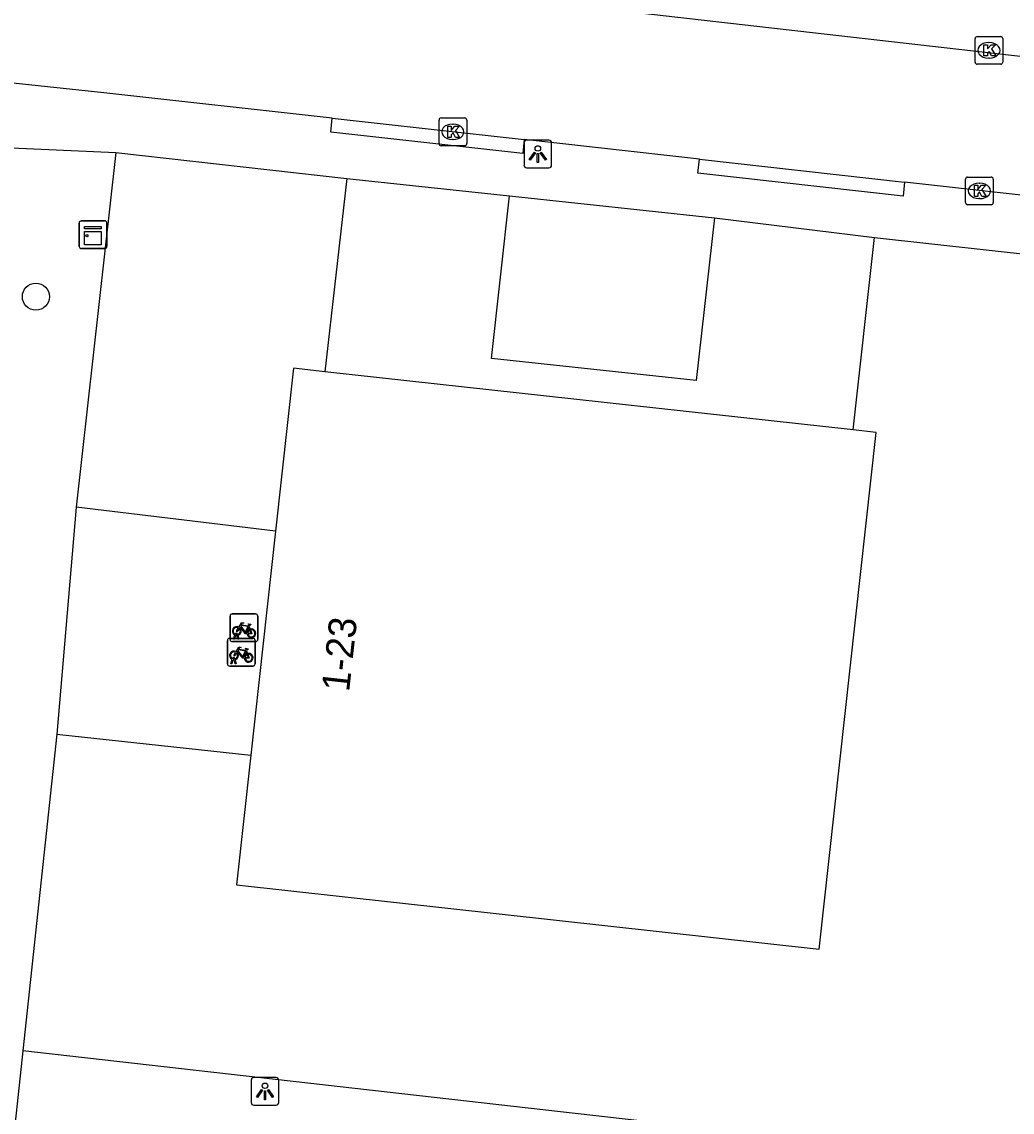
# Model space of a CAD drawing. Extents: x 161928 to 163055, y 386475 to 387428.
# Drawn here: x 162199.13 to 162234.9, y 387004.72 to 387044.11 of the extents above; entities that cross this region are included whole.
import ezdxf

# ---------------------------------------------------------------- set-up
doc = ezdxf.new("R2010")
doc.units = 0
for name, color, linetype in [('IMGEO_Boom', 7, 'Continuous'), ('IMGEO_Fietsenrek', 7, 'Continuous'), ('IMGEO_Kast', 7, 'Continuous'), ('IMGEO_Kolk', 7, 'Continuous'), ('IMGEO_Lichtpunt', 7, 'Continuous'), ('IMGEO_Pand', 7, 'Continuous'), ('IMGEO_Pand_nummerreeks', 7, 'Continuous'), ('IMGEO_Rijbaan_lokaal_open', 7, 'Continuous'), ('IMGEO_Voetpad_open', 7, 'Continuous')]:
    doc.layers.add(name, color=color, linetype=linetype)

msp = doc.modelspace()

# ---------------------------------------------------------------- linework, layer by layer
at = {"layer": 'IMGEO_Boom'}
msp.add_circle((162199.641, 387034.177), 0.489, dxfattribs=at)
at = {"layer": 'IMGEO_Fietsenrek'}
for p, q in [((162206.656, 387021.794), (162206.656, 387022.635)), ((162206.656, 387022.635), (162206.656, 387021.794)), ((162206.731, 387022.719), (162207.572, 387022.719)), ((162207.572, 387022.719), (162206.731, 387022.719)), ((162207.656, 387022.644), (162207.656, 387021.803)), ((162207.656, 387021.803), (162207.656, 387022.644)), ((162207.343, 387022.268), (162207.379, 387022.173)), ((162206.558, 387020.91), (162206.558, 387021.751)), ((162206.558, 387021.751), (162206.558, 387020.91)), ((162206.633, 387021.835), (162207.474, 387021.835)), ((162207.474, 387021.835), (162206.633, 387021.835)), ((162206.783, 387021.803), (162206.822, 387021.963)), ((162206.817, 387021.803), (162206.783, 387021.803)), ((162206.852, 387021.951), (162206.817, 387021.803)), ((162206.894, 387021.975), (162206.893, 387021.979)), ((162206.935, 387021.803), (162206.901, 387021.945)), ((162206.925, 387021.986), (162206.926, 387021.979)), ((162206.933, 387021.949), (162206.968, 387021.803)), ((162206.968, 387021.803), (162206.935, 387021.803)), ((162207.558, 387021.76), (162207.558, 387020.919)), ((162207.558, 387020.919), (162207.558, 387021.76)), ((162207.581, 387021.719), (162206.74, 387021.719)), ((162206.74, 387021.719), (162207.581, 387021.719)), ((162207.245, 387021.384), (162207.281, 387021.289)), ((162206.685, 387020.919), (162206.724, 387021.079)), ((162206.754, 387021.067), (162206.719, 387020.919)), ((162206.796, 387021.091), (162206.795, 387021.095)), ((162206.837, 387020.919), (162206.803, 387021.061)), ((162206.827, 387021.102), (162206.828, 387021.095)), ((162206.835, 387021.065), (162206.87, 387020.919)), ((162207.483, 387020.835), (162206.642, 387020.835)), ((162206.642, 387020.835), (162207.483, 387020.835)), ((162206.719, 387020.919), (162206.685, 387020.919)), ((162206.87, 387020.919), (162206.837, 387020.919))]:
    msp.add_line(p, q, dxfattribs=at)
for points in [[(162206.99, 387022.193), (162206.938, 387022.103), (162206.898, 387022.078), (162206.899, 387022.125), (162206.954, 387022.219)], [(162206.969, 387022.245), (162207.064, 387022.409), (162207.15, 387022.395), (162207.152, 387022.386), (162207.096, 387022.375), (162207.069, 387022.33), (162207.325, 387022.289)], [(162207.265, 387022.001), (162207.215, 387022.001), (162207.024, 387022.252), (162207.005, 387022.22)], [(162207.312, 387022.264), (162207.055, 387022.305), (162207.038, 387022.276), (162207.205, 387022.056), (162207.312, 387022.264)], [(162207.36, 387022.166), (162207.33, 387022.243), (162207.221, 387022.025), (162207.264, 387022.025)], [(162207.294, 387022.025), (162207.414, 387022.024), (162207.37, 387022.138)], [(162207.39, 387022.145), (162207.445, 387022), (162207.295, 387022)], [(162207.325, 387022.289), (162207.35, 387022.338), (162207.344, 387022.342), (162207.321, 387022.346), (162207.309, 387022.353), (162207.308, 387022.356), (162207.31, 387022.361), (162207.405, 387022.346), (162207.407, 387022.336), (162207.397, 387022.323), (162207.385, 387022.317), (162207.371, 387022.323), (162207.343, 387022.268)], [(162206.871, 387021.361), (162206.966, 387021.525), (162207.052, 387021.511), (162207.054, 387021.502), (162206.998, 387021.491), (162206.971, 387021.446), (162207.227, 387021.405)], [(162207.167, 387021.117), (162207.117, 387021.117), (162206.926, 387021.368), (162206.907, 387021.336)], [(162207.214, 387021.38), (162206.957, 387021.421), (162206.94, 387021.392), (162207.107, 387021.172), (162207.214, 387021.38)], [(162207.262, 387021.282), (162207.232, 387021.359), (162207.123, 387021.141), (162207.166, 387021.141)], [(162207.227, 387021.405), (162207.252, 387021.454), (162207.246, 387021.458), (162207.223, 387021.462), (162207.211, 387021.469), (162207.21, 387021.472), (162207.212, 387021.477), (162207.307, 387021.462), (162207.309, 387021.452), (162207.299, 387021.439), (162207.287, 387021.433), (162207.273, 387021.439), (162207.245, 387021.384)], [(162206.892, 387021.309), (162206.84, 387021.219), (162206.8, 387021.194), (162206.801, 387021.241), (162206.856, 387021.335)], [(162207.196, 387021.141), (162207.316, 387021.14), (162207.272, 387021.254)], [(162207.292, 387021.261), (162207.347, 387021.116), (162207.197, 387021.116)]]:
    msp.add_lwpolyline(points, dxfattribs=at)
for centre, radius, start, end in [((162206.734, 387022.641), 0.0779, 92.4484, 184.2845), ((162206.734, 387022.641), 0.0779, 92.4484, 184.2845), ((162207.578, 387022.641), 0.0779, 2.4484, 94.2845), ((162207.578, 387022.641), 0.0779, 2.4484, 94.2845), ((162206.896, 387022.104), 0.159, 62.6766, 242.1369), ((162206.896, 387022.104), 0.129, 63.3192, 238.903), ((162206.896, 387022.104), 0.129, 283.6043, 43.4302), ((162206.896, 387022.104), 0.159, 283.5766, 46.6042), ((162207.423, 387022.02), 0.159, 113.3408, 178.3217), ((162207.423, 387022.02), 0.159, 187.0065, 105.7708), ((162207.423, 387022.02), 0.129, 113.923, 177.9556), ((162207.423, 387022.02), 0.129, 188.6715, 104.5883), ((162206.636, 387021.757), 0.0779, 92.4484, 184.2845), ((162206.636, 387021.757), 0.0779, 92.4484, 184.2845), ((162206.734, 387021.797), 0.0779, 182.4484, 274.2845), ((162206.734, 387021.797), 0.0779, 182.4484, 274.2845), ((162206.876, 387021.975), 0.0499, 12.8025, 158.6934), ((162206.896, 387022.104), 0.159, 253.9967, 271.7867), ((162206.876, 387021.975), 0.0174, 12.8025, 163.4502), ((162206.896, 387022.104), 0.129, 253.415, 269.0204), ((162207.48, 387021.757), 0.0779, 2.4484, 94.2845), ((162207.48, 387021.757), 0.0779, 2.4484, 94.2845), ((162207.578, 387021.797), 0.0779, 272.4484, 4.2845), ((162207.578, 387021.797), 0.0779, 272.4484, 4.2845), ((162206.798, 387021.22), 0.159, 62.6766, 242.1369), ((162206.798, 387021.22), 0.129, 63.3192, 238.903), ((162206.778, 387021.091), 0.0499, 12.8025, 158.6934), ((162206.798, 387021.22), 0.159, 253.9967, 271.7867), ((162206.778, 387021.091), 0.0174, 12.8025, 163.4502), ((162206.798, 387021.22), 0.129, 253.415, 269.0204), ((162206.798, 387021.22), 0.129, 283.6043, 43.4302), ((162206.798, 387021.22), 0.159, 283.5766, 46.6042), ((162207.325, 387021.136), 0.159, 113.3408, 178.3217), ((162207.325, 387021.136), 0.159, 187.0065, 105.7708), ((162207.325, 387021.136), 0.129, 113.923, 177.9556), ((162207.325, 387021.136), 0.129, 188.6715, 104.5883), ((162206.636, 387020.913), 0.0779, 182.4484, 274.2845), ((162206.636, 387020.913), 0.0779, 182.4484, 274.2845), ((162207.48, 387020.913), 0.0779, 272.4484, 4.2845), ((162207.48, 387020.913), 0.0779, 272.4484, 4.2845)]:
    msp.add_arc(centre, radius, start, end, dxfattribs=at)
at = {"layer": 'IMGEO_Kast'}
for p, q in [((162201.206, 387035.994), (162201.206, 387036.835)), ((162201.206, 387036.835), (162201.206, 387035.994)), ((162201.281, 387036.919), (162202.122, 387036.919)), ((162202.122, 387036.919), (162201.281, 387036.919)), ((162202.206, 387036.844), (162202.206, 387036.003)), ((162202.206, 387036.003), (162202.206, 387036.844)), ((162202.131, 387035.919), (162201.29, 387035.919)), ((162201.29, 387035.919), (162202.131, 387035.919))]:
    msp.add_line(p, q, dxfattribs=at)
for points in [[(162201.401, 387036.709), (162202.001, 387036.709), (162202.001, 387036.624), (162201.401, 387036.624), (162201.401, 387036.709)], [(162201.401, 387036.534), (162202.001, 387036.534), (162202.001, 387036.045), (162201.401, 387036.045), (162201.401, 387036.534)]]:
    msp.add_lwpolyline(points, dxfattribs=at)
msp.add_circle((162201.485, 387036.383), 0.0377, dxfattribs=at)
for centre, start, end in [((162201.284, 387036.841), 92.4484, 184.2845), ((162201.284, 387036.841), 92.4484, 184.2845), ((162202.128, 387036.841), 2.4484, 94.2845), ((162202.128, 387036.841), 2.4484, 94.2845), ((162201.284, 387035.997), 182.4484, 274.2845), ((162201.284, 387035.997), 182.4484, 274.2845), ((162202.128, 387035.997), 272.4484, 4.2845), ((162202.128, 387035.997), 272.4484, 4.2845)]:
    msp.add_arc(centre, 0.0779, start, end, dxfattribs=at)
at = {"layer": 'IMGEO_Kolk'}
for p, q in [((162233.561, 387042.649), (162233.561, 387043.501)), ((162233.636, 387043.575), (162234.488, 387043.575)), ((162234.562, 387043.501), (162234.562, 387042.649)), ((162234.049, 387043.355), (162234.074, 387043.355)), ((162234.072, 387042.795), (162234.047, 387042.795)), ((162234.488, 387042.575), (162233.636, 387042.575)), ((162214.2, 387039.706), (162214.2, 387040.558)), ((162214.275, 387040.632), (162215.127, 387040.632)), ((162214.688, 387040.412), (162214.713, 387040.412)), ((162215.201, 387040.558), (162215.201, 387039.706)), ((162215.127, 387039.632), (162214.275, 387039.632)), ((162214.711, 387039.852), (162214.686, 387039.852)), ((162233.215, 387037.574), (162233.215, 387038.426)), ((162233.29, 387038.5), (162234.142, 387038.5)), ((162234.216, 387038.426), (162234.216, 387037.574)), ((162233.703, 387038.28), (162233.728, 387038.28)), ((162234.142, 387037.5), (162233.29, 387037.5)), ((162233.726, 387037.72), (162233.701, 387037.72))]:
    msp.add_line(p, q, dxfattribs=at)
for points in [[(162233.561, 387042.649), (162233.561, 387043.501)], [(162233.636, 387043.575), (162234.488, 387043.575)], [(162234.562, 387043.501), (162234.562, 387042.649)], [(162233.882, 387043.275), (162234.005, 387043.275), (162234.005, 387043.124), (162234.135, 387043.275), (162234.299, 387043.275), (162234.153, 387043.124), (162234.306, 387042.875), (162234.154, 387042.875), (162234.069, 387043.039), (162234.005, 387042.972), (162234.005, 387042.875), (162233.882, 387042.875), (162233.882, 387043.275)], [(162234.488, 387042.575), (162233.636, 387042.575)], [(162214.2, 387039.706), (162214.2, 387040.558)], [(162214.275, 387040.632), (162215.127, 387040.632)], [(162214.521, 387040.332), (162214.644, 387040.332), (162214.644, 387040.181), (162214.774, 387040.332), (162214.938, 387040.332), (162214.792, 387040.181), (162214.945, 387039.932), (162214.793, 387039.932), (162214.708, 387040.096), (162214.644, 387040.029), (162214.644, 387039.932), (162214.521, 387039.932), (162214.521, 387040.332)], [(162215.201, 387040.558), (162215.201, 387039.706)], [(162215.127, 387039.632), (162214.275, 387039.632)], [(162233.215, 387037.574), (162233.215, 387038.426)], [(162233.29, 387038.5), (162234.142, 387038.5)], [(162234.216, 387038.426), (162234.216, 387037.574)], [(162233.536, 387038.2), (162233.659, 387038.2), (162233.659, 387038.049), (162233.789, 387038.2), (162233.953, 387038.2), (162233.807, 387038.049), (162233.96, 387037.8), (162233.808, 387037.8), (162233.723, 387037.964), (162233.659, 387037.897), (162233.659, 387037.8), (162233.536, 387037.8), (162233.536, 387038.2)], [(162234.142, 387037.5), (162233.29, 387037.5)]]:
    msp.add_lwpolyline(points, dxfattribs=at)
for centre, start, end in [((162233.638, 387043.499), 91.552, 178.448), ((162233.638, 387043.499), 91.552, 178.448), ((162234.486, 387043.499), 1.552, 88.448), ((162234.486, 387043.499), 1.552, 88.448), ((162233.638, 387042.651), 181.552, 268.448), ((162233.638, 387042.651), 181.552, 268.448), ((162234.486, 387042.651), 271.552, 358.448), ((162234.486, 387042.651), 271.552, 358.448), ((162214.277, 387040.556), 91.552, 178.448), ((162214.277, 387040.556), 91.552, 178.448), ((162215.125, 387040.556), 1.552, 88.448), ((162215.125, 387040.556), 1.552, 88.448), ((162214.277, 387039.708), 181.552, 268.448), ((162214.277, 387039.708), 181.552, 268.448), ((162215.125, 387039.708), 271.552, 358.448), ((162215.125, 387039.708), 271.552, 358.448), ((162233.292, 387038.424), 91.552, 178.448), ((162233.292, 387038.424), 91.552, 178.448), ((162234.14, 387038.424), 1.552, 88.448), ((162234.14, 387038.424), 1.552, 88.448), ((162233.292, 387037.576), 181.552, 268.448), ((162233.292, 387037.576), 181.552, 268.448), ((162234.14, 387037.576), 271.552, 358.448), ((162234.14, 387037.576), 271.552, 358.448)]:
    msp.add_arc(centre, 0.0765, start, end, dxfattribs=at)
for centre, major_axis, ratio, start_param, end_param in [((162234.048, 387043.075), (-0.387, 0.002), 0.722429, 4.712389, 7.853982), ((162234.073, 387043.075), (-0.39, 0.002), 0.717154, 1.570796, 4.712389), ((162214.687, 387040.132), (-0.387, 0.002), 0.722429, 4.712389, 7.853982), ((162214.712, 387040.132), (-0.39, 0.002), 0.717154, 1.570796, 4.712389), ((162233.702, 387038), (-0.387, 0.002), 0.722429, 4.712389, 7.853982), ((162233.727, 387038), (-0.39, 0.002), 0.717154, 1.570796, 4.712389)]:
    msp.add_ellipse(centre, major_axis=major_axis, ratio=ratio, start_param=start_param, end_param=end_param, dxfattribs=at)
at = {"layer": 'IMGEO_Lichtpunt'}
for p, q in [((162217.27, 387039.735), (162217.27, 387038.928)), ((162217.27, 387039.735), (162217.27, 387038.928)), ((162218.172, 387039.83), (162217.364, 387039.83)), ((162218.172, 387039.83), (162217.364, 387039.83)), ((162218.266, 387038.928), (162218.266, 387039.735)), ((162218.266, 387038.928), (162218.266, 387039.735)), ((162217.364, 387038.834), (162218.172, 387038.834)), ((162217.364, 387038.834), (162218.172, 387038.834)), ((162207.416, 387005.879), (162207.416, 387005.072)), ((162207.416, 387005.879), (162207.416, 387005.072)), ((162208.318, 387005.974), (162207.51, 387005.974)), ((162208.318, 387005.974), (162207.51, 387005.974)), ((162208.412, 387005.072), (162208.412, 387005.879)), ((162208.412, 387005.072), (162208.412, 387005.879)), ((162207.51, 387004.978), (162208.318, 387004.978)), ((162207.51, 387004.978), (162208.318, 387004.978))]:
    msp.add_line(p, q, dxfattribs=at)
for points in [[(162217.644, 387039.399), (162217.683, 387039.371), (162217.495, 387039.109), (162217.457, 387039.136), (162217.644, 387039.399)], [(162217.746, 387039.351), (162217.793, 387039.351), (162217.793, 387039.029), (162217.746, 387039.029), (162217.746, 387039.351)], [(162217.856, 387039.371), (162217.894, 387039.398), (162218.081, 387039.136), (162218.042, 387039.108), (162217.856, 387039.371)], [(162207.79, 387005.543), (162207.829, 387005.515), (162207.641, 387005.253), (162207.603, 387005.28), (162207.79, 387005.543)], [(162207.892, 387005.495), (162207.939, 387005.495), (162207.939, 387005.173), (162207.892, 387005.173), (162207.892, 387005.495)], [(162208.002, 387005.515), (162208.04, 387005.542), (162208.227, 387005.28), (162208.188, 387005.252), (162208.002, 387005.515)]]:
    msp.add_lwpolyline(points, dxfattribs=at)
for centre in [(162217.769, 387039.533), (162207.915, 387005.677)]:
    msp.add_circle(centre, 0.0994, dxfattribs=at)
for centre, start, end in [((162217.364, 387039.735), 90, 180), ((162217.364, 387039.735), 90, 180), ((162218.172, 387039.735), 0, 90), ((162218.172, 387039.735), 0, 90), ((162217.364, 387038.928), 180, 270), ((162217.364, 387038.928), 180, 270), ((162218.172, 387038.928), 270, 0), ((162218.172, 387038.928), 270, 360), ((162207.51, 387005.879), 90, 180), ((162207.51, 387005.879), 90, 180), ((162208.318, 387005.879), 0, 90), ((162208.318, 387005.879), 0, 90), ((162207.51, 387005.072), 180, 270), ((162207.51, 387005.072), 180, 270), ((162208.318, 387005.072), 270, 0), ((162208.318, 387005.072), 270, 360)]:
    msp.add_arc(centre, 0.0946, start, end, dxfattribs=at)
at = {"layer": 'IMGEO_Pand'}
for points in [[(162210.08, 387031.469), (162208.944, 387031.594), (162208.295, 387025.714)], [(162229.156, 387029.365), (162210.08, 387031.469)], [(162207.401, 387017.613), (162206.885, 387012.934), (162227.931, 387010.613), (162229.989, 387029.273), (162229.156, 387029.365)], [(162208.295, 387025.714), (162207.401, 387017.613)]]:
    msp.add_lwpolyline(points, dxfattribs=at)
at = {"layer": 'IMGEO_Rijbaan_lokaal_open'}
for points in [[(162292.807, 387036.295), (162209.297, 387045.816)], [(162210.343, 387040.623), (162202.099, 387041.543), (162194.737, 387042.328)], [(162210.343, 387040.623), (162217.274, 387039.85)], [(162223.604, 387039.144), (162217.274, 387039.85)], [(162223.604, 387039.144), (162231.014, 387038.317)], [(162250.997, 387036.088), (162231.014, 387038.317)]]:
    msp.add_lwpolyline(points, dxfattribs=at)
at = {"layer": 'IMGEO_Voetpad_open'}
for points in [[(162217.274, 387039.85), (162217.222, 387039.346), (162210.292, 387040.122), (162210.343, 387040.623)], [(162197.397, 387039.614), (162202.53, 387039.39)], [(162202.53, 387039.39), (162201.091, 387026.577)], [(162202.53, 387039.39), (162210.868, 387038.451)], [(162231.014, 387038.317), (162230.961, 387037.807), (162223.551, 387038.637), (162223.604, 387039.144)], [(162210.868, 387038.451), (162210.08, 387031.469)], [(162210.868, 387038.451), (162216.749, 387037.817)], [(162224.147, 387037.026), (162223.491, 387031.152), (162216.094, 387031.943), (162216.749, 387037.817)], [(162216.749, 387037.817), (162224.147, 387037.026)], [(162224.147, 387037.026), (162229.928, 387036.317)], [(162229.156, 387029.365), (162229.928, 387036.317)], [(162229.928, 387036.317), (162235.923, 387035.657)], [(162201.091, 387026.577), (162200.393, 387018.378)], [(162208.295, 387025.714), (162201.091, 387026.577)], [(162200.393, 387018.378), (162199.167, 387006.944)], [(162200.393, 387018.378), (162207.401, 387017.613)], [(162199.167, 387006.944), (162198.822, 387003.67)], [(162249.668, 387001.212), (162231.748, 387003.246), (162199.167, 387006.944)]]:
    msp.add_lwpolyline(points, dxfattribs=at)

# ---------------------------------------------------------------- texts
at = {"layer": 'IMGEO_Pand_nummerreeks'}
msp.add_text('1-23', height=1, rotation=83.7033, dxfattribs=at).set_placement((162210.952, 387019.883))

doc.saveas('drawing.dxf')
